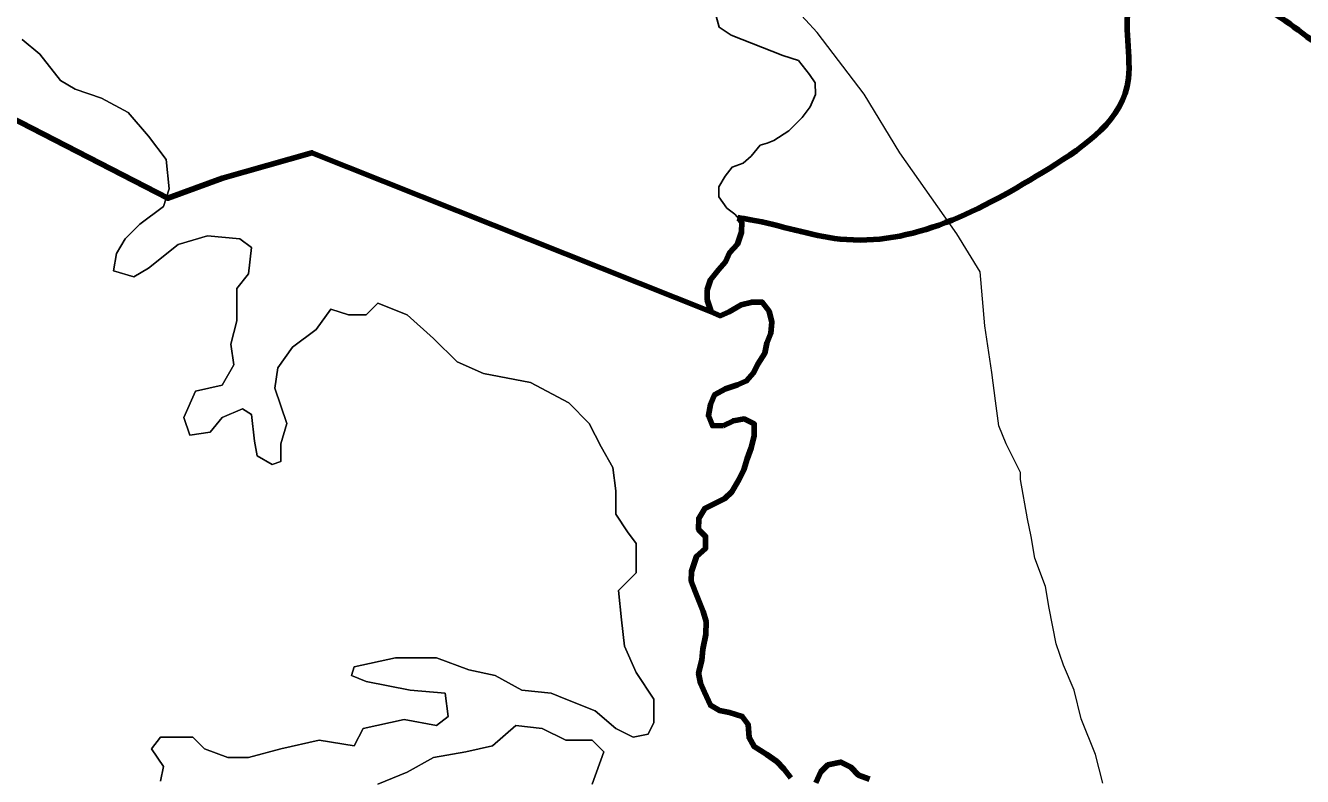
# Model space of a CAD drawing. Extents: x 553962 to 842807, y 8883888 to 9032388.
# Drawn here: x 757246 to 763754, y 8937080 to 8940910 of the extents above; entities that cross this region are included whole.
import ezdxf

# ---------------------------------------------------------------- set-up
doc = ezdxf.new("R2010")
doc.units = 0
doc.header["$LTSCALE"] = 160
for name, color, linetype, lineweight in [('15', 7, 'Continuous', 25), ('21', 7, 'Continuous', 25), ('27', 7, 'Continuous', 90), ('4', 7, 'Continuous', 13)]:
    doc.layers.add(name, color=color, linetype=linetype, lineweight=lineweight)

msp = doc.modelspace()

# ---------------------------------------------------------------- linework, layer by layer
at = {"layer": '15', "lineweight": 40}
msp.add_spline([(761549.2, 8957020.4), (762383.1, 8955993.9), (763257, 8954902.9), (764214.4, 8953717.3), (766168.2, 8951324.4), (767086.6, 8950171.6), (770317.8, 8946184.2), (771971, 8944146), (773006.3, 8942876.2), (773223.4, 8942642.3), (773373.7, 8942274.8), (774008.3, 8940921.5), (774359, 8940136.3), (774475.8, 8939919.1), (774642.8, 8939785.5), (774893.3, 8939668.5), (775511.2, 8939484.7), (775928.6, 8939267.5), (776078.9, 8939184), (776379.5, 8938916.7), (776680.1, 8938749.6), (776830.4, 8938582.6), (777398.1, 8938348.7), (777899.1, 8938231.7), (778550.4, 8938482.3), (779134.8, 8938866.6), (779452.1, 8939250.8), (779569, 8939384.5), (779685.9, 8939351.1), (779852.9, 8939217.4), (780086.7, 8939217.4), (780604.3, 8939451.3), (781055.2, 8939618.4), (781439.3, 8939618.4), (781823.3, 8939518.1), (782090.5, 8939401.2), (782290.9, 8939367.8), (782524.7, 8939518.1), (782858.7, 8939618.4), (783192.6, 8939651.8), (783509.9, 8939818.9), (783910.7, 8940119.6), (784278.1, 8940336.8), (784625.2, 8940434.5)], degree=3, dxfattribs=at)
at = {"layer": '21'}
for points in [[(760764.8, 8940957.1), (760780.4, 8940901.6), (760841.2, 8940860.4), (761104.9, 8940756.8), (761184.4, 8940731.1), (761241.3, 8940660), (761269.7, 8940617.3), (761272.5, 8940557.8), (761245.1, 8940495.9), (761203.9, 8940441), (761135.3, 8940372.3), (761059.8, 8940324.2), (761025.5, 8940310.4), (760989.9, 8940299.1), (760943.7, 8940243.4), (760902.8, 8940208)], [(760902.8, 8940208), (760846.7, 8940188), (760810.8, 8940142.4), (760779.9, 8940086.5), (760779.6, 8940035.6), (760819.8, 8939979.3), (760860.3, 8939948.5), (760895.7, 8939907.5), (760895.3, 8939856.6), (760874.5, 8939795.6), (760833.5, 8939750), (760812.9, 8939704.3), (760777, 8939663.8), (760736, 8939613.1), (760720.3, 8939562.2), (760720, 8939511.3), (760739.9, 8939450.1), (760785.6, 8939429.4), (760831.5, 8939449.5), (760892.7, 8939484.7), (760948.8, 8939499.7), (760999.7, 8939499.3), (761034.9, 8939453.3), (761049.8, 8939397.1), (761044.3, 8939341.1), (761023.6, 8939290.3), (761013.1, 8939239.5), (760977.1, 8939183.7), (760956.5, 8939137.9), (760920.6, 8939097.4), (760874.7, 8939077.3), (760813.5, 8939057.4), (760757.3, 8939027.2), (760736.7, 8938976.4), (760726.1, 8938920.4), (760746.1, 8938869.3), (760802, 8938869)], [(760802, 8938869), (760853.1, 8938894.1), (760909.1, 8938903.9), (760959.8, 8938878.1), (760959.4, 8938817), (760943.7, 8938756), (760923, 8938700.1), (760907.3, 8938644.2), (760881.5, 8938593.4), (760845.5, 8938532.5), (760809.7, 8938497.1), (760707.6, 8938446.8), (760676.7, 8938396), (760676.3, 8938340), (760711.7, 8938304.1), (760711.3, 8938243), (760665.2, 8938202.6), (760639.3, 8938126.3), (760638.9, 8938075.4), (760658.9, 8938024.3), (760678.9, 8937973.2), (760698.9, 8937922.2), (760713.8, 8937871.1), (760713.3, 8937804.9), (760697.6, 8937728.6), (760692.1, 8937672.6), (760676.4, 8937606.5), (760686.2, 8937555.5), (760706.2, 8937509.5), (760736.3, 8937443.1), (760781.9, 8937417.3), (760832.7, 8937406.8), (760898.7, 8937386), (760928.9, 8937345.1), (760933.5, 8937278.8), (760958.6, 8937232.8), (761024.5, 8937191.7), (761075.1, 8937155.7), (761110.4, 8937119.8), (761145.7, 8937073.7)], [(761272.7, 8937047.4), (761298.5, 8937103.3), (761334.4, 8937138.7), (761400.6, 8937153.6), (761451.3, 8937127.8), (761491.7, 8937086.8), (761547.5, 8937066.1)]]:
    msp.add_lwpolyline(points, dxfattribs=at)
at = {"layer": '27'}
for points in [[(760739.9, 8939450.1), (758705.7, 8940260.8), (758249.4, 8940131.7), (757970.6, 8940028.8), (750978.7, 8943631.9), (743914.7, 8940037.6)], [(760879.8, 8939925.9), (760895.7, 8939907.5), (760895.3, 8939856.6), (760874.5, 8939795.6), (760833.5, 8939750), (760812.9, 8939704.3), (760777, 8939663.8), (760736, 8939613.1), (760720.3, 8939562.2), (760720, 8939511.3), (760739.9, 8939450.1), (760785.6, 8939429.4), (760831.5, 8939449.5), (760892.7, 8939484.7), (760948.8, 8939499.7), (760999.7, 8939499.3), (761034.9, 8939453.3), (761049.8, 8939397.1), (761044.3, 8939341.1), (761023.6, 8939290.3), (761013.1, 8939239.5), (760977.1, 8939183.7), (760956.5, 8939137.9), (760920.6, 8939097.4), (760874.7, 8939077.3), (760813.5, 8939057.4), (760757.3, 8939027.2), (760736.7, 8938976.4), (760726.1, 8938920.4), (760746.1, 8938869.3), (760802, 8938869)], [(760802, 8938869), (760853.1, 8938894.1), (760909.1, 8938903.9), (760959.8, 8938878.1), (760959.4, 8938817), (760943.7, 8938756), (760923, 8938700.1), (760907.3, 8938644.2), (760881.5, 8938593.4), (760845.5, 8938532.5), (760809.7, 8938497.1), (760707.6, 8938446.8), (760676.7, 8938396), (760676.3, 8938340), (760711.7, 8938304.1), (760711.3, 8938243), (760665.2, 8938202.6), (760639.3, 8938126.3), (760638.9, 8938075.4), (760658.9, 8938024.3), (760678.9, 8937973.2), (760698.9, 8937922.2), (760713.8, 8937871.1), (760713.3, 8937804.9), (760697.6, 8937728.6), (760692.1, 8937672.6), (760676.4, 8937606.5), (760686.2, 8937555.5), (760706.2, 8937509.5), (760736.3, 8937443.1), (760781.9, 8937417.3), (760832.7, 8937406.8), (760898.7, 8937386), (760928.9, 8937345.1), (760933.5, 8937278.8), (760958.6, 8937232.8), (761024.5, 8937191.7), (761075.1, 8937155.7), (761110.4, 8937119.8), (761145.7, 8937073.7)], [(761272.7, 8937047.4), (761298.5, 8937103.3), (761334.4, 8937138.7), (761400.6, 8937153.6), (761451.3, 8937127.8), (761491.7, 8937086.8), (761547.5, 8937066.1)]]:
    msp.add_lwpolyline(points, dxfattribs=at)
msp.add_spline([(779358.3, 8951316.5), (778152, 8950383.2), (776870.5, 8948893), (775858.2, 8948102.8), (775096.9, 8948098.3), (774081.6, 8948143.1), (772814, 8947781.5), (772105.2, 8947296.6), (771547.4, 8947166.9), (771322, 8946330.6), (771374.4, 8945875.5), (771395.1, 8945546.1), (769593.3, 8944681.6), (768541.6, 8943918.8), (767488.3, 8942812.2), (766189.2, 8941452.3), (765366.7, 8940769), (764084.5, 8940646.2), (763321.5, 8941097.2), (762890.2, 8941044.2), (762866.3, 8940639.2), (762461.9, 8940181.4), (761397.4, 8939821), (760940.2, 8939919.5), (760875, 8939930.2)], degree=3, dxfattribs=at)
at = {"layer": '4'}
for points in [[(762371, 8938303.2), (762352.8, 8938394.2), (762316.3, 8938594.5), (762316.3, 8938631), (762243.4, 8938776.7), (762206.9, 8938867.7), (762188.7, 8938995.2), (762170.5, 8939140.9), (762134, 8939377.6), (762111.6, 8939654.5), (761992.4, 8939847.3), (761702.4, 8940261.2), (761520.1, 8940559.2), (761280.5, 8940874.1), (760924.4, 8941263.7)], [(757229.6, 8940839.3), (757319.5, 8940764.6), (757424.2, 8940630), (757499.1, 8940585.2), (757633.8, 8940540.3), (757768.6, 8940465.6), (757873.3, 8940345.9), (757963.2, 8940226.3), (757978.1, 8940076.8), (757948.2, 8939987.1), (757828.4, 8939897.4), (757753.6, 8939822.6), (757708.7, 8939747.8), (757693.7, 8939658.1), (757798.5, 8939628.2)], [(757948.2, 8939987.1), (757978.1, 8940076.8), (757963.2, 8940226.3), (757873.3, 8940345.9), (757768.6, 8940465.6), (757633.8, 8940540.3), (757499.1, 8940585.2), (757424.2, 8940630), (757319.5, 8940764.6), (757229.6, 8940839.3)], [(759325.5, 8939314.2), (759190.7, 8939433.8), (759041, 8939493.7), (758981.1, 8939433.8), (758891.3, 8939433.8), (758801.5, 8939463.8), (758726.7, 8939359.1), (758606.9, 8939269.4), (758532, 8939164.7), (758517.1, 8939060.1), (758576.9, 8938880.6), (758547, 8938776), (758547, 8938686.2), (758502.1, 8938671.3), (758427.2, 8938716.2), (758412.3, 8938790.9), (758397.3, 8938925.5), (758352.4, 8938955.4), (758247.6, 8938910.5), (758187.7, 8938835.8), (758082.9, 8938820.8), (758053, 8938910.5), (758112.9, 8939045.1), (758247.6, 8939075), (758307.5, 8939179.7), (758292.5, 8939284.3), (758322.5, 8939403.9), (758322.5, 8939568.4), (758382.3, 8939643.2), (758397.3, 8939777.8), (758337.4, 8939822.6), (758172.8, 8939837.6), (758023.1, 8939792.7), (757873.3, 8939673.1), (757798.5, 8939628.2), (757693.7, 8939658.1), (757708.7, 8939747.8), (757753.6, 8939822.6), (757828.4, 8939897.4), (757948.2, 8939987.1)], [(757798.5, 8939628.2), (757873.3, 8939673.1), (758023.1, 8939792.7), (758172.8, 8939837.6), (758337.4, 8939822.6), (758397.3, 8939777.8), (758382.3, 8939643.2), (758322.5, 8939568.4), (758322.5, 8939403.9), (758292.5, 8939284.3), (758307.5, 8939179.7), (758247.6, 8939075), (758112.9, 8939045.1), (758053, 8938910.5), (758082.9, 8938820.8), (758187.7, 8938835.8), (758247.6, 8938910.5), (758352.4, 8938955.4), (758397.3, 8938925.5), (758412.3, 8938790.9), (758427.2, 8938716.2), (758502.1, 8938671.3), (758547, 8938686.2), (758547, 8938776), (758576.9, 8938880.6), (758517.1, 8939060.1), (758532, 8939164.7), (758606.9, 8939269.4), (758726.7, 8939359.1), (758801.5, 8939463.8), (758891.3, 8939433.8), (758981.1, 8939433.8), (759041, 8939493.7), (759190.7, 8939433.8), (759325.5, 8939314.2), (759445.2, 8939194.6), (759580, 8939134.8), (759819.5, 8939090), (760014.1, 8938985.3), (760118.9, 8938880.6)], [(758966.2, 8937325.6), (759175.8, 8937370.5), (759340.4, 8937340.6), (759400.3, 8937385.4), (759385.3, 8937505), (759205.7, 8937520), (758981.1, 8937564.8), (758906.3, 8937594.8), (758921.3, 8937639.6), (759130.8, 8937684.5), (759340.4, 8937684.5), (759505.1, 8937624.7), (759639.8, 8937594.8), (759774.6, 8937520), (759924.3, 8937505), (759999.1, 8937475.1), (760148.8, 8937415.3), (760253.6, 8937325.6), (760343.4, 8937280.8), (760418.3, 8937295.7), (760448.2, 8937355.5), (760448.2, 8937475.1), (760358.4, 8937609.7), (760298.5, 8937744.3), (760283.6, 8937878.8), (760268.6, 8938028.4), (760358.4, 8938118.1), (760358.4, 8938177.9), (760358.4, 8938267.6), (760313.5, 8938327.4), (760253.6, 8938417.1), (760253.6, 8938536.7), (760238.6, 8938656.3), (760178.8, 8938761), (760118.9, 8938880.6), (760014.1, 8938985.3), (759819.5, 8939090), (759580, 8939134.8), (759445.2, 8939194.6), (759325.5, 8939314.2)], [(760118.9, 8938880.6), (760178.8, 8938761), (760238.6, 8938656.3), (760253.6, 8938536.7), (760253.6, 8938417.1), (760313.5, 8938327.4), (760358.4, 8938267.6), (760358.4, 8938177.9), (760358.4, 8938118.1), (760268.6, 8938028.4), (760283.6, 8937878.8), (760298.5, 8937744.3), (760358.4, 8937609.7), (760448.2, 8937475.1), (760448.2, 8937355.5), (760418.3, 8937295.7), (760343.4, 8937280.8), (760253.6, 8937325.6), (760148.8, 8937415.3), (759999.1, 8937475.1), (759924.3, 8937505), (759774.6, 8937520), (759639.8, 8937594.8), (759505.1, 8937624.7), (759340.4, 8937684.5), (759130.8, 8937684.5), (758921.3, 8937639.6), (758906.3, 8937594.8), (758981.1, 8937564.8), (759205.7, 8937520), (759385.3, 8937505), (759400.3, 8937385.4), (759340.4, 8937340.6), (759175.8, 8937370.5), (758966.2, 8937325.6), (758921.3, 8937235.9), (758741.6, 8937265.8), (758547, 8937220.9), (758382.3, 8937176.1), (758277.5, 8937176.1)], [(762735.7, 8937046.6), (762699.2, 8937192.2), (762626.3, 8937374.4), (762589.8, 8937520.1), (762535.1, 8937647.5), (762498.6, 8937756.8), (762462.2, 8937938.9), (762443.9, 8938048.2), (762389.2, 8938193.9), (762371, 8938303.2)], [(757933.2, 8937056.5), (757948.2, 8937131.2), (757888.3, 8937220.9), (757933.2, 8937280.8), (758097.9, 8937280.8), (758157.8, 8937220.9), (758277.5, 8937176.1), (758382.3, 8937176.1), (758547, 8937220.9), (758741.6, 8937265.8), (758921.3, 8937235.9), (758966.2, 8937325.6)], [(759041, 8937041.5), (759190.7, 8937101.3), (759325.5, 8937176.1), (759490.1, 8937206), (759624.9, 8937235.9), (759744.6, 8937340.6), (759879.3, 8937325.6), (759999.1, 8937265.8), (760133.8, 8937265.8), (760193.7, 8937206), (760133.8, 8937041.5)], [(760133.8, 8937041.5), (760193.7, 8937206), (760133.8, 8937265.8), (759999.1, 8937265.8), (759879.3, 8937325.6), (759744.6, 8937340.6), (759624.9, 8937235.9), (759490.1, 8937206), (759325.5, 8937176.1), (759190.7, 8937101.3), (759041, 8937041.5)], [(758277.5, 8937176.1), (758157.8, 8937220.9), (758097.9, 8937280.8), (757933.2, 8937280.8), (757888.3, 8937220.9), (757948.2, 8937131.2), (757933.2, 8937056.5)]]:
    msp.add_lwpolyline(points, dxfattribs=at)

doc.saveas('drawing.dxf')
